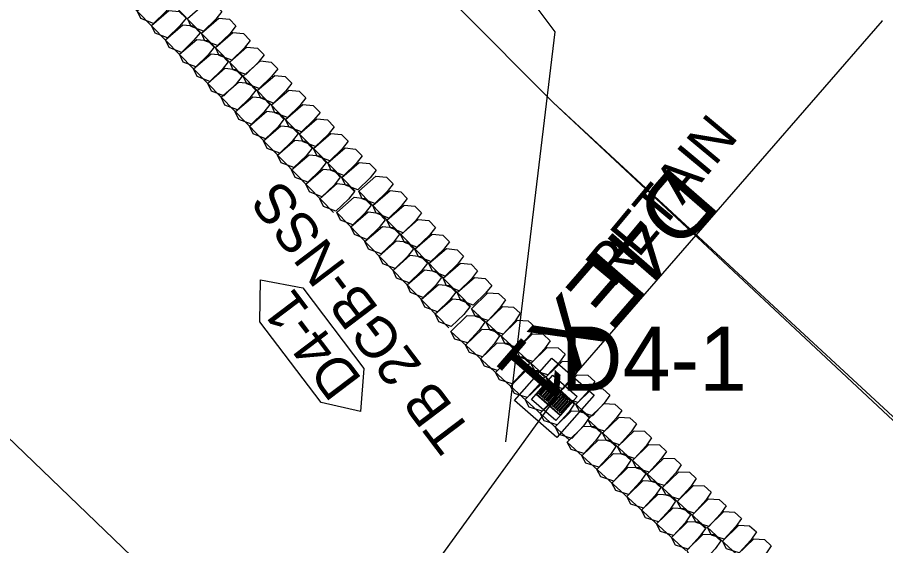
# Model space of a CAD drawing. Extents: x 465700 to 483515, y 488970 to 507540.
# Drawn here: x 476559 to 476667, y 500690.3 to 500756 of the extents above; entities that cross this region are included whole.
import ezdxf

# ---------------------------------------------------------------- set-up
doc = ezdxf.new("R2010")
doc.units = 0
for name, color, linetype in [('Exist Plan Preparation Watershed Blue', 7, 'Continuous'), ('Prop Drainage Structure Box Number Symbol CELL', 7, 'Continuous'), ('Prop Drainage Structure Drop Inlet Grate 2 Narrow Slots and Sag Grates 840 24 Label', 7, 'Continuous'), ('Prop Drainage Structure Drop Inlet Grate 2 Narrow Slots and Sag Grates 840 24 TB CELL', 7, 'Continuous'), ('Prop Drainage Structure Pipe Collar Label', 7, 'Continuous'), ('Prop Drainage Structure Pipe RCP 36in Class III', 7, 'Continuous'), ('Prop Drainage Structure Pipe Stub Out CELL', 7, 'Continuous'), ('Prop Drainage Structure Plot Symbol 20 Scale', 7, 'Continuous'), ('Prop Drainage Structure Plot Symbol 50 Scale', 7, 'Continuous'), ('Prop Erosion Embankment Toe Protection CELL', 7, 'Continuous'), ('Prop Erosion Rip Rap Pad at Outlet Label', 7, 'Continuous'), ('Scratch_Level_8', 7, 'Continuous')]:
    doc.layers.add(name, color=color, linetype=linetype)

msp = doc.modelspace()

# ---------------------------------------------------------------- linework, layer by layer
at = {"layer": 'Exist Plan Preparation Watershed Blue'}
for points in [[(476921.2, 501693.96), (476873.97, 501665.49), (476797.54, 501630.58), (476778.04, 501586.57), (476684.08, 501524.02), (476617.13, 501430.2), (476608.09, 501344.67), (476632.2, 501297.34), (476652.85, 501202.84), (476684.48, 501113.94), (476686.07, 501079.86), (476666.3, 501048.93), (476630.01, 501028.21), (476577.87, 501021.26), (476528.03, 501006.59), (476466.6, 500992.22), (476420.26, 500966.99), (476486.96, 500889.51), (476555.03, 500816.27), (476625.62, 500745.44), (476698.65, 500677.13), (476726.48, 500652.21), (476834.31, 500555.52), (476965.29, 500641)], [(476922.43, 500477.32), (476847.82, 500543.91), (476773.22, 500610.51), (476698.65, 500677.13), (476625.62, 500745.44), (476555.03, 500816.27), (476486.96, 500889.51), (476420.26, 500966.99), (476358.7, 501042.92), (476298.67, 501122.89), (476241.47, 501204.91)], [(476965.29, 500641), (476834.31, 500555.52), (476726.48, 500652.21), (476625.62, 500745.44), (476555.03, 500816.27), (476486.96, 500889.51), (476420.26, 500966.99), (476358.7, 501042.92), (476298.67, 501122.89), (476241.47, 501204.91)], [(476209, 500683.6), (476345.39, 500652.36), (476467.07, 500616.53), (476565.07, 500627.06), (476600.68, 500664.31), (476574.27, 500687.93), (476537.67, 500723.12), (476510.19, 500751.77), (476483.11, 500782.17), (476453.04, 500818.7), (476434.2, 500842.61), (476385.69, 500904.17), (476387.26, 500905.41), (476372.86, 500924.02), (476358.8, 500942.89), (476340.03, 500969.19), (476316.98, 501003.43), (476294.62, 501039.29)], [(476294.62, 501039.29), (476316.98, 501003.43), (476340.03, 500969.19), (476358.8, 500942.89), (476372.86, 500924.02), (476387.26, 500905.42), (476401.7, 500887.09), (476416.14, 500868.76), (476414.56, 500867.51), (476424.17, 500855.35), (476438.61, 500837.03), (476453.04, 500818.7), (476467.88, 500800.28), (476483.11, 500782.17), (476510.19, 500751.77), (476537.67, 500723.12), (476574.27, 500687.93)]]:
    msp.add_lwpolyline(points, dxfattribs=at)
at = {"layer": 'Prop Drainage Structure Box Number Symbol CELL'}
msp.add_lwpolyline([(476596.73, 500708.12), (476589.12, 500718.17), (476589.22, 500723.39), (476594.46, 500722.4), (476602.07, 500712.35), (476601.63, 500707.01), (476596.73, 500708.12)], dxfattribs=at)
at = {"layer": 'Prop Drainage Structure Drop Inlet Grate 2 Narrow Slots and Sag Grates 840 24 TB CELL'}
for p, q in [((476624.25, 500710.02), (476624.25, 500710.02)), ((476626.52, 500709.58), (476626.52, 500709.58)), ((476625.75, 500708.7), (476625.75, 500708.7)), ((476624.98, 500707.82), (476624.98, 500707.82)), ((476627.26, 500707.38), (476627.26, 500707.38))]:
    msp.add_line(p, q, dxfattribs=at)
for points in [[(476625.02, 500710.9), (476628.03, 500708.26), (476626.49, 500706.5), (476623.48, 500709.14), (476625.02, 500710.9)], [(476625.03, 500710.81), (476627.94, 500708.25), (476626.48, 500706.59), (476623.57, 500709.15), (476625.03, 500710.81)], [(476625.03, 500710.79), (476626.47, 500709.53), (476625.02, 500707.88), (476623.58, 500709.15), (476623.58, 500709.15), (476625.03, 500710.79)], [(476625.03, 500710.55), (476625.16, 500710.43), (476623.96, 500709.06), (476623.83, 500709.18), (476625.03, 500710.55)], [(476625.25, 500710.35), (476625.39, 500710.23), (476624.19, 500708.86), (476624.05, 500708.98), (476625.25, 500710.35)], [(476625.48, 500710.15), (476625.61, 500710.04), (476624.41, 500708.67), (476624.28, 500708.78), (476625.48, 500710.15)], [(476625.7, 500709.96), (476625.83, 500709.84), (476624.63, 500708.47), (476624.5, 500708.59), (476625.7, 500709.96)], [(476625.92, 500709.76), (476626.06, 500709.65), (476624.85, 500708.28), (476624.72, 500708.39), (476625.92, 500709.76)], [(476626.15, 500709.57), (476626.28, 500709.45), (476625.08, 500708.08), (476624.94, 500708.2), (476626.15, 500709.57)], [(476626.48, 500709.51), (476627.92, 500708.25), (476626.48, 500706.61), (476625.04, 500707.87), (476625.04, 500707.87), (476626.48, 500709.51)], [(476626.43, 500709.32), (476626.56, 500709.2), (476625.36, 500707.83), (476625.23, 500707.95), (476626.43, 500709.32)], [(476626.65, 500709.12), (476626.79, 500709.01), (476625.58, 500707.64), (476625.45, 500707.75), (476626.65, 500709.12)], [(476626.88, 500708.93), (476627.01, 500708.81), (476625.81, 500707.44), (476625.67, 500707.56), (476626.88, 500708.93)], [(476627.1, 500708.73), (476627.23, 500708.62), (476626.03, 500707.25), (476625.9, 500707.36), (476627.1, 500708.73)], [(476627.32, 500708.54), (476627.45, 500708.42), (476626.25, 500707.05), (476626.12, 500707.17), (476627.32, 500708.54)], [(476627.54, 500708.34), (476627.68, 500708.22), (476626.47, 500706.85), (476626.34, 500706.97), (476627.54, 500708.34)]]:
    msp.add_lwpolyline(points, dxfattribs=at)
at = {"layer": 'Prop Drainage Structure Pipe RCP 36in Class III'}
msp.add_line((476626.52, 500709.58), (476567.2, 500627.7), dxfattribs=at)
at = {"layer": 'Prop Drainage Structure Pipe Stub Out CELL'}
msp.add_line((476666.52, 500755.59), (476666.52, 500755.59), dxfattribs=at)
msp.add_line((476666.52, 500755.59), (476666.52, 500755.59), dxfattribs=at)
msp.add_lwpolyline([(476666.51, 500755.57), (476666.51, 500755.6), (476666.53, 500755.6), (476666.53, 500755.57), (476666.51, 500755.57)], dxfattribs=at)
at = {"layer": 'Prop Drainage Structure Plot Symbol 20 Scale'}
msp.add_lwpolyline([(476625.57, 500711.52), (476628.58, 500708.88), (476625.94, 500705.88), (476622.93, 500708.52)], close=True, dxfattribs=at)
at = {"layer": 'Prop Drainage Structure Plot Symbol 50 Scale'}
msp.add_lwpolyline([(476625.43, 500713.64), (476630.69, 500709.02), (476626.07, 500703.76), (476620.81, 500708.38)], close=True, dxfattribs=at)
at = {"layer": 'Prop Erosion Embankment Toe Protection CELL'}
for p, q in [((476573.11, 500763.09), (476587.04, 500748.74)), ((476570.38, 500760.44), (476584.32, 500746.1)), ((476587.06, 500748.74), (476600.99, 500734.4)), ((476584.33, 500746.09), (476598.27, 500731.75)), ((476601.42, 500734.42), (476615.35, 500720.07)), ((476598.69, 500731.77), (476612.62, 500717.42)), ((476615.43, 500719.76), (476630.19, 500706.26)), ((476612.87, 500716.96), (476627.63, 500703.46)), ((476629.91, 500706), (476644.66, 500692.5)), ((476627.34, 500703.2), (476642.1, 500689.7)), ((476644.8, 500692.56), (476659.56, 500679.06))]:
    msp.add_line(p, q, dxfattribs=at)
for points in [[(476578.18, 500757.73), (476577.44, 500756.77), (476575.89, 500755.27), (476574.33, 500755.88), (476573.88, 500756.84), (476576.05, 500758.7), (476577.36, 500758.57), (476578.18, 500757.73)], [(476579.94, 500755.92), (476579.18, 500754.97), (476577.64, 500753.48), (476576.09, 500754.06), (476575.64, 500755.03), (476577.79, 500756.9), (476579.1, 500756.78), (476579.94, 500755.92)], [(476584.4, 500756.77), (476583.65, 500755.83), (476582.1, 500754.33), (476580.56, 500754.92), (476580.11, 500755.88), (476582.26, 500757.76), (476583.58, 500757.62), (476584.4, 500756.77)], [(476586.14, 500754.98), (476585.41, 500754.02), (476583.86, 500752.52), (476582.3, 500753.13), (476581.85, 500754.09), (476584.02, 500755.95), (476585.34, 500755.8), (476586.14, 500754.98)], [(476581.68, 500754.12), (476580.92, 500753.18), (476579.38, 500751.68), (476577.83, 500752.27), (476577.39, 500753.23), (476579.53, 500755.11), (476580.86, 500754.97), (476581.68, 500754.12)], [(476587.9, 500753.17), (476587.17, 500752.21), (476585.62, 500750.71), (476584.06, 500751.31), (476583.61, 500752.28), (476585.78, 500754.14), (476587.09, 500754.01), (476587.9, 500753.17)], [(476583.42, 500752.33), (476582.68, 500751.37), (476581.14, 500749.87), (476579.57, 500750.48), (476579.13, 500751.44), (476581.29, 500753.3), (476582.62, 500753.16), (476583.42, 500752.33)], [(476585.18, 500750.52), (476584.44, 500749.56), (476582.9, 500748.06), (476581.33, 500748.67), (476580.89, 500749.63), (476583.05, 500751.49), (476584.36, 500751.36), (476585.18, 500750.52)], [(476589.66, 500751.36), (476588.91, 500750.41), (476587.36, 500748.92), (476585.82, 500749.5), (476585.37, 500750.46), (476587.52, 500752.34), (476588.83, 500752.22), (476589.66, 500751.36)], [(476591.35, 500749.63), (476590.59, 500748.69), (476589.05, 500747.19), (476587.5, 500747.78), (476587.06, 500748.74), (476589.21, 500750.62), (476590.53, 500750.48), (476591.35, 500749.63)], [(476586.94, 500748.71), (476586.18, 500747.77), (476584.64, 500746.27), (476583.09, 500746.86), (476582.65, 500747.82), (476584.79, 500749.7), (476586.1, 500749.57), (476586.94, 500748.71)], [(476593.09, 500747.84), (476592.35, 500746.88), (476590.81, 500745.38), (476589.25, 500745.99), (476588.8, 500746.95), (476590.97, 500748.81), (476592.29, 500748.67), (476593.09, 500747.84)], [(476588.62, 500746.99), (476587.87, 500746.04), (476586.33, 500744.54), (476584.78, 500745.13), (476584.33, 500746.09), (476586.48, 500747.97), (476587.81, 500747.83), (476588.62, 500746.99)], [(476590.37, 500745.19), (476589.63, 500744.23), (476588.08, 500742.73), (476586.52, 500743.34), (476586.07, 500744.3), (476588.24, 500746.16), (476589.56, 500746.02), (476590.37, 500745.19)], [(476594.85, 500746.03), (476594.11, 500745.07), (476592.57, 500743.57), (476591, 500744.18), (476590.56, 500745.14), (476592.73, 500747), (476594.03, 500746.87), (476594.85, 500746.03)], [(476596.61, 500744.22), (476595.85, 500743.27), (476594.31, 500741.78), (476592.76, 500742.36), (476592.32, 500743.33), (476594.47, 500745.2), (476595.77, 500745.08), (476596.61, 500744.22)], [(476592.12, 500743.38), (476591.39, 500742.42), (476589.84, 500740.92), (476588.28, 500741.53), (476587.83, 500742.49), (476590, 500744.35), (476591.31, 500744.22), (476592.12, 500743.38)], [(476598.35, 500742.42), (476597.6, 500741.48), (476596.05, 500739.98), (476594.51, 500740.57), (476594.06, 500741.53), (476596.21, 500743.41), (476597.53, 500743.27), (476598.35, 500742.42)], [(476593.88, 500741.57), (476593.13, 500740.63), (476591.59, 500739.13), (476590.04, 500739.72), (476589.59, 500740.68), (476591.74, 500742.56), (476593.05, 500742.43), (476593.88, 500741.57)], [(476595.63, 500739.78), (476594.87, 500738.83), (476593.33, 500737.34), (476591.78, 500737.92), (476591.33, 500738.89), (476593.48, 500740.76), (476594.81, 500740.62), (476595.63, 500739.78)], [(476600.09, 500740.63), (476599.35, 500739.67), (476597.81, 500738.17), (476596.25, 500738.78), (476595.8, 500739.74), (476597.97, 500741.6), (476599.29, 500741.46), (476600.09, 500740.63)], [(476601.85, 500738.82), (476601.11, 500737.86), (476599.57, 500736.36), (476598.01, 500736.97), (476597.56, 500737.93), (476599.73, 500739.79), (476601.03, 500739.66), (476601.85, 500738.82)], [(476597.37, 500737.98), (476596.63, 500737.02), (476595.09, 500735.52), (476593.52, 500736.13), (476593.08, 500737.09), (476595.24, 500738.95), (476596.57, 500738.81), (476597.37, 500737.98)], [(476603.61, 500737.01), (476602.86, 500736.07), (476601.31, 500734.57), (476599.77, 500735.16), (476599.32, 500736.12), (476601.47, 500738), (476602.78, 500737.87), (476603.61, 500737.01)], [(476599.13, 500736.17), (476598.39, 500735.21), (476596.85, 500733.71), (476595.28, 500734.32), (476594.84, 500735.28), (476597, 500737.14), (476598.31, 500737.02), (476599.13, 500736.17)], [(476600.89, 500734.36), (476600.13, 500733.42), (476598.59, 500731.92), (476597.04, 500732.51), (476596.59, 500733.47), (476598.74, 500735.35), (476600.05, 500735.22), (476600.89, 500734.36)], [(476605.71, 500735.31), (476604.95, 500734.36), (476603.41, 500732.87), (476601.86, 500733.45), (476601.42, 500734.42), (476603.56, 500736.29), (476604.89, 500736.15), (476605.71, 500735.31)], [(476607.45, 500733.51), (476606.71, 500732.55), (476605.17, 500731.05), (476603.6, 500731.66), (476603.16, 500732.62), (476605.32, 500734.48), (476606.65, 500734.34), (476607.45, 500733.51)], [(476602.98, 500732.66), (476602.22, 500731.72), (476600.68, 500730.22), (476599.14, 500730.81), (476598.69, 500731.77), (476600.84, 500733.65), (476602.16, 500733.5), (476602.98, 500732.66)], [(476609.21, 500731.7), (476608.47, 500730.74), (476606.93, 500729.24), (476605.36, 500729.85), (476604.92, 500730.81), (476607.08, 500732.67), (476608.39, 500732.55), (476609.21, 500731.7)], [(476604.72, 500730.87), (476603.98, 500729.91), (476602.44, 500728.41), (476600.88, 500729.01), (476600.43, 500729.97), (476602.6, 500731.83), (476603.92, 500731.69), (476604.72, 500730.87)], [(476606.48, 500729.06), (476605.74, 500728.09), (476604.2, 500726.6), (476602.64, 500727.2), (476602.19, 500728.16), (476604.36, 500730.02), (476605.66, 500729.9), (476606.48, 500729.06)], [(476610.97, 500729.89), (476610.21, 500728.95), (476608.67, 500727.45), (476607.12, 500728.04), (476606.68, 500729), (476608.82, 500730.88), (476610.13, 500730.75), (476610.97, 500729.89)], [(476612.71, 500728.1), (476611.95, 500727.16), (476610.41, 500725.66), (476608.86, 500726.25), (476608.42, 500727.21), (476610.57, 500729.08), (476611.89, 500728.94), (476612.71, 500728.1)], [(476608.24, 500727.24), (476607.48, 500726.3), (476605.94, 500724.8), (476604.4, 500725.39), (476603.95, 500726.35), (476606.1, 500728.23), (476607.41, 500728.11), (476608.24, 500727.24)], [(476614.45, 500726.31), (476613.71, 500725.34), (476612.17, 500723.85), (476610.6, 500724.45), (476610.16, 500725.41), (476612.33, 500727.27), (476613.65, 500727.13), (476614.45, 500726.31)], [(476609.98, 500725.45), (476609.23, 500724.51), (476607.68, 500723.01), (476606.14, 500723.6), (476605.69, 500724.56), (476607.84, 500726.44), (476609.16, 500726.29), (476609.98, 500725.45)], [(476611.72, 500723.66), (476610.99, 500722.7), (476609.44, 500721.2), (476607.88, 500721.8), (476607.43, 500722.77), (476609.6, 500724.63), (476610.92, 500724.48), (476611.72, 500723.66)], [(476616.21, 500724.49), (476615.47, 500723.53), (476613.93, 500722.03), (476612.36, 500722.64), (476611.92, 500723.6), (476614.08, 500725.46), (476615.39, 500725.34), (476616.21, 500724.49)], [(476617.97, 500722.68), (476617.21, 500721.74), (476615.67, 500720.24), (476614.12, 500720.83), (476613.68, 500721.79), (476615.83, 500723.67), (476617.13, 500723.54), (476617.97, 500722.68)], [(476613.48, 500721.85), (476612.75, 500720.88), (476611.2, 500719.39), (476609.64, 500719.99), (476609.19, 500720.95), (476611.36, 500722.81), (476612.67, 500722.69), (476613.48, 500721.85)], [(476619.66, 500720.9), (476618.97, 500719.92), (476617.51, 500718.33), (476615.94, 500718.83), (476615.43, 500719.76), (476617.47, 500721.76), (476618.8, 500721.7), (476619.66, 500720.9)], [(476615.24, 500720.04), (476614.49, 500719.09), (476612.94, 500717.59), (476611.4, 500718.18), (476610.95, 500719.14), (476613.1, 500721.02), (476614.41, 500720.9), (476615.24, 500720.04)], [(476621.51, 500719.22), (476620.83, 500718.21), (476619.38, 500716.63), (476617.78, 500717.14), (476617.28, 500718.07), (476619.33, 500720.06), (476620.66, 500719.99), (476621.51, 500719.22)], [(476617.1, 500718.1), (476616.4, 500717.11), (476614.95, 500715.53), (476613.37, 500716.02), (476612.87, 500716.96), (476614.9, 500718.96), (476616.23, 500718.89), (476617.1, 500718.1)], [(476623.37, 500717.51), (476622.69, 500716.51), (476621.24, 500714.92), (476619.64, 500715.43), (476619.14, 500716.37), (476621.19, 500718.35), (476622.51, 500718.3), (476623.37, 500717.51)], [(476618.94, 500716.41), (476618.26, 500715.41), (476616.81, 500713.82), (476615.22, 500714.33), (476614.71, 500715.27), (476616.77, 500717.25), (476618.1, 500717.19), (476618.94, 500716.41)], [(476625.24, 500715.81), (476624.54, 500714.82), (476623.09, 500713.23), (476621.51, 500713.73), (476621, 500714.66), (476623.04, 500716.66), (476624.35, 500716.62), (476625.24, 500715.81)], [(476620.81, 500714.71), (476620.13, 500713.7), (476618.68, 500712.12), (476617.08, 500712.63), (476616.58, 500713.56), (476618.63, 500715.55), (476619.94, 500715.5), (476620.81, 500714.71)], [(476627.08, 500714.12), (476626.38, 500713.13), (476624.93, 500711.55), (476623.35, 500712.04), (476622.85, 500712.98), (476624.88, 500714.98), (476626.21, 500714.91), (476627.08, 500714.12)], [(476622.67, 500713), (476621.97, 500712.02), (476620.52, 500710.43), (476618.94, 500710.93), (476618.44, 500711.86), (476620.47, 500713.86), (476621.79, 500713.81), (476622.67, 500713)], [(476628.93, 500712.43), (476628.24, 500711.43), (476626.79, 500709.84), (476625.2, 500710.36), (476624.69, 500711.29), (476626.75, 500713.27), (476628.08, 500713.21), (476628.93, 500712.43)], [(476624.52, 500711.32), (476623.82, 500710.33), (476622.37, 500708.74), (476620.79, 500709.24), (476620.28, 500710.17), (476622.32, 500712.17), (476623.65, 500712.11), (476624.52, 500711.32)], [(476630.79, 500710.73), (476630.11, 500709.72), (476628.66, 500708.14), (476627.06, 500708.65), (476626.56, 500709.58), (476628.61, 500711.57), (476629.92, 500711.52), (476630.79, 500710.73)], [(476626.36, 500709.63), (476625.68, 500708.62), (476624.23, 500707.04), (476622.63, 500707.55), (476622.13, 500708.48), (476624.18, 500710.47), (476625.51, 500710.4), (476626.36, 500709.63)], [(476632.65, 500709.02), (476631.95, 500708.04), (476630.5, 500706.45), (476628.92, 500706.95), (476628.42, 500707.88), (476630.45, 500709.88), (476631.77, 500709.83), (476632.65, 500709.02)], [(476628.22, 500707.92), (476627.54, 500706.92), (476626.09, 500705.33), (476624.49, 500705.85), (476623.99, 500706.78), (476626.04, 500708.76), (476627.36, 500708.72), (476628.22, 500707.92)], [(476634.14, 500707.15), (476633.44, 500706.16), (476631.99, 500704.57), (476630.41, 500705.07), (476629.91, 500706), (476631.94, 500708), (476633.27, 500707.94), (476634.14, 500707.15)], [(476630.09, 500706.22), (476629.39, 500705.23), (476627.94, 500703.65), (476626.36, 500704.14), (476625.86, 500705.08), (476627.89, 500707.08), (476629.2, 500707.03), (476630.09, 500706.22)], [(476635.98, 500705.46), (476635.3, 500704.46), (476633.85, 500702.87), (476632.25, 500703.38), (476631.75, 500704.32), (476633.8, 500706.3), (476635.13, 500706.24), (476635.98, 500705.46)], [(476631.57, 500704.34), (476630.87, 500703.36), (476629.42, 500701.77), (476627.84, 500702.27), (476627.34, 500703.2), (476629.37, 500705.2), (476630.7, 500705.14), (476631.57, 500704.34)], [(476637.84, 500703.75), (476637.16, 500702.75), (476635.71, 500701.16), (476634.11, 500701.68), (476633.61, 500702.61), (476635.67, 500704.6), (476636.98, 500704.55), (476637.84, 500703.75)], [(476633.42, 500702.66), (476632.74, 500701.65), (476631.28, 500700.07), (476629.69, 500700.58), (476629.19, 500701.51), (476631.24, 500703.5), (476632.57, 500703.43), (476633.42, 500702.66)], [(476639.71, 500702.05), (476639.01, 500701.06), (476637.56, 500699.48), (476635.98, 500699.97), (476635.48, 500700.91), (476637.51, 500702.91), (476638.82, 500702.86), (476639.71, 500702.05)], [(476635.28, 500700.95), (476634.6, 500699.95), (476633.15, 500698.36), (476631.55, 500698.87), (476631.05, 500699.81), (476633.1, 500701.79), (476634.41, 500701.74), (476635.28, 500700.95)], [(476641.55, 500700.36), (476640.85, 500699.38), (476639.4, 500697.79), (476637.82, 500698.29), (476637.32, 500699.22), (476639.36, 500701.22), (476640.69, 500701.16), (476641.55, 500700.36)], [(476637.14, 500699.25), (476636.44, 500698.26), (476634.99, 500696.67), (476633.41, 500697.17), (476632.91, 500698.1), (476634.95, 500700.1), (476636.26, 500700.06), (476637.14, 500699.25)], [(476643.4, 500698.68), (476642.72, 500697.67), (476641.26, 500696.09), (476639.67, 500696.6), (476639.17, 500697.53), (476641.22, 500699.52), (476642.55, 500699.45), (476643.4, 500698.68)], [(476638.99, 500697.56), (476638.29, 500696.57), (476636.84, 500694.99), (476635.26, 500695.48), (476634.76, 500696.42), (476636.79, 500698.42), (476638.12, 500698.35), (476638.99, 500697.56)], [(476645.26, 500696.97), (476644.58, 500695.97), (476643.13, 500694.38), (476641.53, 500694.89), (476641.03, 500695.83), (476643.08, 500697.81), (476644.39, 500697.76), (476645.26, 500696.97)], [(476640.83, 500695.87), (476640.15, 500694.87), (476638.7, 500693.28), (476637.1, 500693.79), (476636.6, 500694.73), (476638.65, 500696.71), (476639.98, 500696.65), (476640.83, 500695.87)], [(476647.12, 500695.27), (476646.42, 500694.28), (476644.97, 500692.69), (476643.39, 500693.19), (476642.89, 500694.12), (476644.93, 500696.13), (476646.24, 500696.08), (476647.12, 500695.27)], [(476642.7, 500694.17), (476642.01, 500693.16), (476640.56, 500691.58), (476638.97, 500692.09), (476638.46, 500693.02), (476640.52, 500695.01), (476641.83, 500694.96), (476642.7, 500694.17)], [(476649.04, 500693.7), (476648.34, 500692.72), (476646.89, 500691.13), (476645.31, 500691.63), (476644.8, 500692.56), (476646.84, 500694.56), (476648.17, 500694.5), (476649.04, 500693.7)], [(476644.56, 500692.46), (476643.86, 500691.48), (476642.41, 500689.89), (476640.83, 500690.39), (476640.33, 500691.32), (476642.36, 500693.32), (476643.67, 500693.27), (476644.56, 500692.46)], [(476650.88, 500692.02), (476650.2, 500691.01), (476648.75, 500689.43), (476647.15, 500689.94), (476646.65, 500690.87), (476648.7, 500692.86), (476650.03, 500692.79), (476650.88, 500692.02)], [(476646.47, 500690.9), (476645.77, 500689.91), (476644.32, 500688.33), (476642.74, 500688.82), (476642.24, 500689.75), (476644.27, 500691.76), (476645.6, 500691.69), (476646.47, 500690.9)], [(476652.74, 500690.31), (476652.06, 500689.31), (476650.61, 500687.72), (476649.01, 500688.23), (476648.51, 500689.17), (476650.57, 500691.15), (476651.88, 500691.1), (476652.74, 500690.31)]]:
    msp.add_lwpolyline(points, dxfattribs=at)
at = {"layer": 'Prop Erosion Rip Rap Pad at Outlet Label'}
msp.add_lwpolyline([(476619.74, 500703.22), (476625.86, 500754.23), (476622.98, 500758.04)], dxfattribs=at)
at = {"layer": 'Scratch_Level_8'}
for p, q in [((476666.52, 500755.59), (476626.52, 500709.58)), ((476626.52, 500709.58), (476567.2, 500627.7))]:
    msp.add_line(p, q, dxfattribs=at)

# ---------------------------------------------------------------- texts
at = {"layer": 'Prop Drainage Structure Box Number Symbol CELL'}
msp.add_text('D4-1', height=5, rotation=127.1208, dxfattribs=at).set_placement((476601.95, 500710.98))
at = {"layer": 'Prop Drainage Structure Drop Inlet Grate 2 Narrow Slots and Sag Grates 840 24 Label'}
msp.add_text('TB 2GB-NSS', height=5, rotation=127.1236, dxfattribs=at).set_placement((476615.71, 500704.36))
at = {"layer": 'Prop Drainage Structure Pipe Collar Label'}
msp.add_text('RETAIN', height=5, rotation=50.2546, dxfattribs=at).set_placement((476633.12, 500722.29))
at = {"layer": 'Prop Drainage Structure Pipe Stub Out CELL'}
msp.add_text('SO', height=0.0104, rotation=46.6995, dxfattribs=at).set_placement((476666.52, 500755.58))
at = {"layer": 'Scratch_Level_8'}
msp.add_text('D4EX1', height=8, rotation=228.9999, dxfattribs=at).set_placement((476640.48, 500737.83))
msp.add_text('D4-1', height=8, dxfattribs=at).set_placement((476626.52, 500709.58))

doc.saveas('drawing.dxf')
